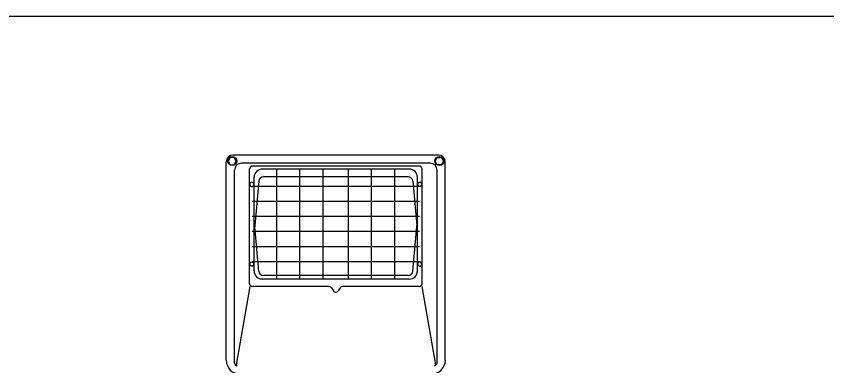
# Model space of a CAD drawing. Extents: x 99968 to 128667, y 90163 to 102182.
# Drawn here: x 110606 to 111171, y 98633 to 98877 of the extents above; entities that cross this region are included whole.
import ezdxf

# ---------------------------------------------------------------- set-up
doc = ezdxf.new("R2010")
doc.units = 0
doc.layers.add('Default', color=7, linetype='Continuous')
doc.layers.add('RD Standard Plans Active', color=7, linetype='Continuous')

msp = doc.modelspace()

# ---------------------------------------------------------------- linework, layer by layer
at = {"layer": 'Default'}
msp.add_lwpolyline([(110167.48, 98876.51), (113367.16, 98876.51), (113367.16, 96676.91), (110167.48, 96676.91)], close=True, dxfattribs=at)
at = {"layer": 'RD Standard Plans Active'}
for p, q in [((110899.94, 98779.65), (110756.76, 98779.65)), ((110751.99, 98636.49), (110751.99, 98774.88)), ((110894.21, 98773.92), (110762.49, 98773.92)), ((110886.58, 98772.01), (110770.13, 98772.01)), ((110904.71, 98636.49), (110904.71, 98774.88)), ((110757.72, 98634.58), (110757.72, 98769.15)), ((110768.22, 98689.94), (110768.22, 98770.11)), ((110879.58, 98769.87), (110777.12, 98769.87)), ((110787.15, 98693.12), (110787.15, 98769.87)), ((110803.37, 98693.12), (110803.37, 98769.87)), ((110819.6, 98693.12), (110819.6, 98769.87)), ((110837.1, 98693.12), (110837.1, 98769.87)), ((110853.33, 98693.12), (110853.33, 98769.87)), ((110869.56, 98693.12), (110869.56, 98769.87)), ((110888.49, 98689.94), (110888.49, 98770.11)), ((110898.99, 98634.58), (110898.99, 98769.15)), ((110771.4, 98698.85), (110771.4, 98764.15)), ((110774.63, 98761.34), (110771.82, 98730.45)), ((110878.75, 98764.38), (110777.95, 98764.38)), ((110882.08, 98761.34), (110884.89, 98730.45)), ((110885.31, 98698.85), (110885.31, 98764.15)), ((110886.74, 98757.74), (110769.96, 98757.74)), ((110886.74, 98747.24), (110769.96, 98747.24)), ((110886.74, 98736.75), (110769.96, 98736.75)), ((110774.63, 98698.7), (110771.82, 98729.59)), ((110882.08, 98698.7), (110884.89, 98729.59)), ((110886.74, 98726.25), (110769.96, 98726.25)), ((110886.74, 98715.75), (110769.96, 98715.75)), ((110886.74, 98705.25), (110769.96, 98705.25)), ((110879.58, 98693.12), (110775.69, 98693.12)), ((110878.75, 98695.66), (110777.95, 98695.66)), ((110768.48, 98688.03), (110758.79, 98633.32)), ((110823.75, 98688.03), (110770.13, 98688.03)), ((110886.58, 98688.03), (110832.95, 98688.03)), ((110888.22, 98688.03), (110897.91, 98633.32)), ((110825.37, 98687.13), (110826.73, 98684.94)), ((110831.33, 98687.13), (110829.97, 98684.94))]:
    msp.add_line(p, q, dxfattribs=at)
for points in [[(110758.99, 98775.43), (110757.56, 98777.91), (110754.69, 98777.91), (110753.26, 98775.43), (110754.69, 98772.95), (110757.56, 98772.95)], [(110897.71, 98775.43), (110899.14, 98777.91), (110902.01, 98777.91), (110903.44, 98775.43), (110902.01, 98772.95), (110899.14, 98772.95)], [(110771.16, 98759.98), (110769.78, 98760.74), (110768.44, 98759.91), (110768.48, 98758.34), (110769.86, 98757.59), (110771.2, 98758.41)], [(110885.52, 98760.06), (110886.9, 98760.81), (110888.24, 98759.98), (110888.2, 98758.41), (110886.82, 98757.66), (110885.48, 98758.48)], [(110771.16, 98702.87), (110769.78, 98702.12), (110768.44, 98702.94), (110768.48, 98704.51), (110769.86, 98705.26), (110771.2, 98704.44)], [(110885.52, 98702.87), (110886.9, 98702.12), (110888.24, 98702.94), (110888.2, 98704.51), (110886.82, 98705.26), (110885.48, 98704.44)]]:
    msp.add_lwpolyline(points, close=True, dxfattribs=at)
for centre, major_axis, start_param, end_param in [((110756.76, 98774.88), (-4.77, 0), 4.712389, 6.283185), ((110899.94, 98774.88), (-4.77, 0), 3.141593, 4.712389), ((110762.49, 98769.15), (-4.77, 0), 4.712389, 6.283185), ((110770.12, 98770.11), (-1.91, 0), 4.712389, 6.283185), ((110886.58, 98770.11), (-1.91, 0), 3.141593, 4.712389), ((110894.21, 98769.15), (-4.77, 0), 3.141593, 4.712389), ((110777.12, 98764.15), (-5.73, 0), 4.712389, 6.283185), ((110879.58, 98764.15), (-5.73, 0), 3.141593, 4.712389), ((110777.95, 98761.04), (-3.34, 0), 4.712389, 6.192548), ((110878.75, 98761.04), (3.34, 0), 0.090637, 1.570796), ((110769.82, 98759.18), (1.44, 0), 2.816447, 3.485538), ((110769.82, 98759.18), (1.44, 0), 1.714587, 2.483887), ((110769.82, 98759.18), (1.44, 0), 3.941985, 4.457614), ((110769.82, 98759.18), (1.44, 0), 0.648491, 1.433), ((110769.82, 98759.18), (1.44, 0), 4.959571, 5.563644), ((110769.82, 98759.18), (1.44, 0), 5.968024, 6.620213), ((110886.86, 98759.25), (-1.44, 0), 5.946158, 6.598346), ((110886.86, 98759.25), (-1.44, 0), 4.850185, 5.634695), ((110886.86, 98759.25), (-1.44, 0), 0.719541, 1.323614), ((110886.86, 98759.25), (-1.44, 0), 3.799299, 4.568598), ((110886.86, 98759.25), (-1.44, 0), 1.825571, 2.3412), ((110886.86, 98759.25), (-1.44, 0), 2.797648, 3.466739), ((110776.57, 98730.02), (-4.77, 0), 6.192512, 6.373875), ((110880.13, 98730.02), (4.77, 0), 6.192495, 6.373859), ((110769.82, 98703.67), (1.44, 0), 1.825571, 2.3412), ((110769.82, 98703.67), (1.44, 0), 0.719541, 1.323614), ((110886.86, 98703.67), (-1.44, 0), 4.959571, 5.563644), ((110886.86, 98703.67), (-1.44, 0), 3.941985, 4.457614), ((110769.82, 98703.67), (1.44, 0), 2.797648, 3.466739), ((110769.82, 98703.67), (1.44, 0), 3.799299, 4.568598), ((110769.82, 98703.67), (1.44, 0), 4.850185, 5.634695), ((110769.82, 98703.67), (1.44, 0), 5.946158, 6.598346), ((110777.12, 98698.85), (5.73, 0), 3.141593, 4.712389), ((110777.95, 98699), (-3.34, 0), 0.090655, 1.570796), ((110878.75, 98699), (3.34, 0), 4.712389, 6.19253), ((110879.58, 98698.85), (5.73, 0), 4.712389, 6.283185), ((110886.86, 98703.67), (-1.44, 0), 5.968024, 6.620213), ((110886.86, 98703.67), (-1.44, 0), 0.648491, 1.433), ((110886.86, 98703.67), (-1.44, 0), 1.714587, 2.483887), ((110886.86, 98703.67), (-1.44, 0), 2.816447, 3.485538), ((110770.12, 98689.94), (-1.91, 0), 0, 1.570796), ((110823.75, 98686.12), (-1.91, 0), 3.696904, 4.712389), ((110832.95, 98686.12), (-1.91, 0), 4.712389, 5.728136), ((110886.58, 98689.94), (1.91, 0), 4.712389, 6.283185), ((110828.35, 98685.94), (-1.91, 0), 0.555538, 2.5862), ((110761.53, 98636.49), (-9.55, 0), 0, 1.570796), ((110895.17, 98636.49), (9.55, 0), 4.712389, 6.283185), ((110759.63, 98634.58), (1.91, 0), 3.141593, 4.712389), ((110897.08, 98634.58), (1.91, 0), 4.712389, 6.283185)]:
    msp.add_ellipse(centre, major_axis=major_axis, ratio=0.999848, start_param=start_param, end_param=end_param, dxfattribs=at)
for centre, major_axis in [((110756.09, 98775.43), (3.15, 0)), ((110900.61, 98775.43), (-3.15, 0))]:
    msp.add_ellipse(centre, major_axis=major_axis, ratio=0.999848, dxfattribs=at)

doc.saveas('drawing.dxf')
